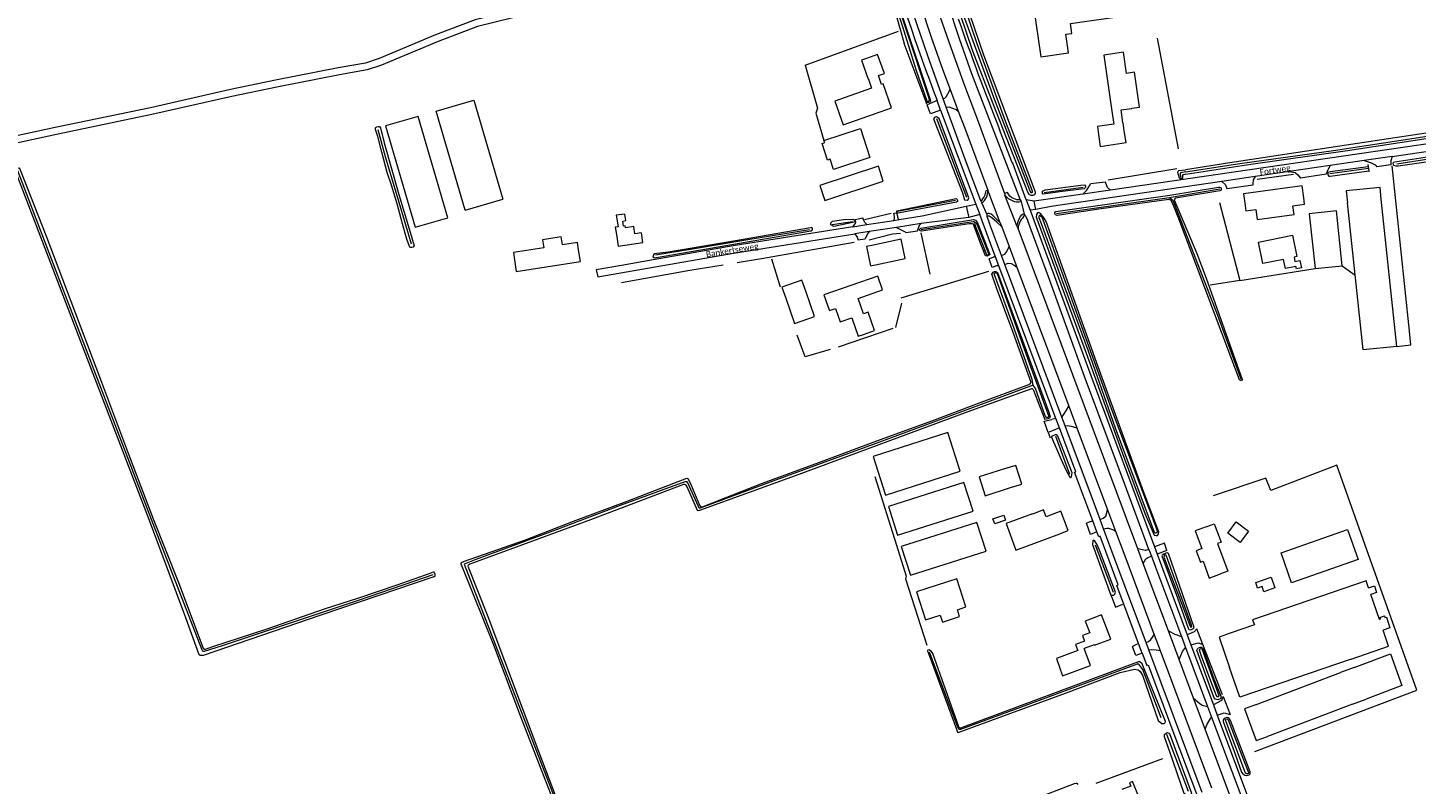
# Model space of a CAD drawing. Extents: x 177628 to 188968, y 384226 to 390673.
# Tile 304 of 393: x 182778 to 183366, y 388800 to 389120. Entities that reach past the tile are written whole.
import ezdxf

# ---------------------------------------------------------------- set-up
doc = ezdxf.new("R2010")
doc.units = 0
for name, color, linetype, lineweight in [('B01_F', 14, 'Continuous', 9), ('B01_T', 14, 'Continuous', 9), ('B02_F', 14, 'Continuous', 9), ('B02_T', 14, 'Continuous', 9), ('B04_F', 14, 'Continuous', 9), ('B11_F', 14, 'Continuous', 9), ('B11_S', 14, 'Continuous', 9), ('B14_F', 14, 'Continuous', 9), ('T02_F', 253, 'RASTER', 9), ('T03_F', 253, 'Continuous', 9), ('T04_F', 253, 'HAAG', 9), ('T05_F', 253, 'Continuous', 9), ('T07_F', 253, 'Continuous', 9), ('T09_F', 253, 'Continuous', 9), ('T22_F', 253, 'Continuous', 9), ('V00_F', 8, 'Continuous', 9), ('V00_T', 8, 'Continuous', 9), ('V06_F', 8, 'Continuous', 9), ('W01_F', 253, 'Continuous', 9), ('Z06', 7, 'Continuous', 9)]:
    doc.layers.add(name, color=color, linetype=linetype, lineweight=lineweight)
doc.styles.add('Legend', font='calibri.ttf')
doc.linetypes.add('HAAG', pattern='A,4,-1,[5,TOPOCAD.SHX,S=0.35,R=0,X=-0.35,Y=-0.35],-1', length=6)
doc.linetypes.add('RASTER', pattern='A,4,-1,[4,TOPOCAD.SHX,S=0.5,R=0,X=-0.5,Y=0],-1', length=6)

msp = doc.modelspace()

# ---------------------------------------------------------------- linework, layer by layer
at = {"layer": 'B01_F', "linetype": 'Continuous'}
msp.add_lwpolyline([(183229.438, 388858.676), (183225.192, 388857.134)], dxfattribs=at)
at = {"layer": 'B01_T', "linetype": 'Continuous'}
for points in [[(183203.66, 389164.421), (183198.721, 389163.713), (183206.785, 389107.407), (183218.545, 389109.092), (183217.417, 389116.963), (183219.905, 389117.319), (183219.314, 389121.445), (183242.17, 389124.717), (183241.462, 389129.663)], [(183133.096, 389106.716), (183130.942, 389105.957), (183133.767, 389097.94), (183133.871, 389097.977), (183135.205, 389094.185), (183119.648, 389088.71), (183123.197, 389078.643), (183138.933, 389084.187)], [(183138.933, 389084.187), (183143.645, 389085.847), (183140.098, 389095.911), (183139.473, 389095.691), (183138.147, 389099.453), (183140.645, 389100.332), (183137.808, 389108.377), (183133.096, 389106.716)], [(183242.151, 389076.03), (183241.641, 389079.508), (183241.542, 389079.494), (183240.754, 389084.941), (183245.309, 389085.601), (183245.299, 389085.67), (183248.617, 389086.15), (183246.485, 389100.896), (183243.119, 389100.41), (183241.832, 389109.32), (183233.418, 389108.11), (183236.832, 389084.354), (183236.931, 389084.368), (183237.713, 389078.924), (183230.735, 389077.921), (183231.252, 389074.473)], [(182955.944, 389039.317), (182943.388, 389082.162), (182929.679, 389078.145)], [(182929.679, 389078.145), (182942.229, 389035.304), (182955.944, 389039.317)], [(183231.252, 389074.473), (183231.96, 389069.529), (183242.861, 389071.091), (183242.151, 389076.03)], [(183318.013, 389047.813), (183317.339, 389052.783), (183292.622, 389049.441), (183293.291, 389044.5)], [(183293.291, 389044.5), (183293.603, 389042.188), (183297.812, 389042.759), (183298.38, 389038.569), (183313.973, 389040.682), (183313.468, 389044.411), (183318.384, 389045.077), (183318.013, 389047.813)], [(183030.88, 389040.894), (183027.27, 389040.381), (183027.989, 389035.433), (183026.841, 389035.266), (183027.283, 389032.222)], [(183011.311, 389025.691), (183010.83, 389028.807), (183004.455, 389027.822), (183003.936, 389031.182), (182996.03, 389029.958), (182996.559, 389026.528), (182983.732, 389024.546), (182984.204, 389021.502)], [(183027.283, 389032.222), (183028.001, 389027.28), (183038.55, 389028.814), (183037.954, 389032.911)], [(183309.517, 389021.711), (183300.684, 389019.925), (183298.845, 389029.02), (183313.331, 389031.949), (183315.17, 389022.854), (183313.937, 389022.605)], [(182984.204, 389021.502), (182984.968, 389016.56), (183012.073, 389020.752), (183011.311, 389025.691)], [(183131.782, 388989.94), (183136.477, 388991.585), (183133.748, 388999.378), (183131.775, 388998.687), (183129.507, 389005.161), (183139.856, 389008.789), (183137.82, 389014.605), (183115.093, 389006.643), (183116.738, 389001.943)], [(183116.738, 389001.943), (183117.395, 389000.021), (183119.988, 389000.924)], [(183126.824, 388996.961), (183129.54, 388989.163), (183131.782, 388989.94)], [(183203.301, 388913.973), (183203.282, 388914.043), (183192.114, 388909.903)], [(183213.767, 388905.206), (183218.452, 388907.022), (183215.313, 388915.125), (183209.153, 388912.737), (183207.974, 388915.782), (183203.301, 388913.973)], [(183196.303, 388898.684), (183213.767, 388905.206)], [(183276.746, 388908.577), (183272.07, 388906.824), (183274.876, 388899.336), (183272.534, 388898.46), (183274.358, 388893.594), (183275.435, 388893.997), (183278.101, 388886.878), (183282.781, 388888.633)], [(183276.746, 388908.577), (183280.218, 388909.869), (183283.116, 388902.123), (183281.617, 388901.563), (183286.004, 388889.837), (183282.781, 388888.633)], [(183227.881, 388869.5), (183225.646, 388868.661), (183227.507, 388863.747), (183224.415, 388862.576), (183225.305, 388860.225)], [(183231.76, 388859.31), (183236.433, 388861.087), (183232.561, 388871.277), (183227.881, 388869.5)], [(183222.522, 388856.161), (183213.42, 388852.843), (183216.032, 388845.578), (183227.832, 388849.864), (183225.192, 388857.134)], [(183229.438, 388858.676), (183229.516, 388858.471), (183231.76, 388859.31)], [(183242.593, 388789.122), (183247.234, 388791.002), (183246.201, 388793.548), (183248.218, 388794.363), (183245.593, 388800.838), (183244.28, 388800.306), (183244.861, 388798.875), (183241.155, 388797.374)]]:
    msp.add_lwpolyline(points, dxfattribs=at)
at = {"layer": 'B02_F', "linetype": 'Continuous'}
for points in [[(183115.102, 389072.031), (183130.488, 389077.143), (183134.566, 389064.867), (183119.18, 389059.755)], [(183113.364, 389052.917), (183115.422, 389046.672), (183140.204, 389054.839), (183138.146, 389061.084)], [(183343.114, 388983.409), (183336.554, 389045.665)], [(183357.421, 388984.916), (183350.849, 389047.173)], [(183297.149, 388867.026), (183286.973, 388863.531)], [(183338.112, 388852.622), (183291.064, 388836.464), (183286.692, 388849.09)]]:
    msp.add_lwpolyline(points, dxfattribs=at)
at = {"layer": 'B02_T', "linetype": 'Continuous'}
for points in [[(182963.375, 389042.497), (182951.085, 389084.452), (182966.994, 389089.1), (182979.261, 389047.112)], [(183350.849, 389047.173), (183350.324, 389052.146), (183336.03, 389050.638), (183336.554, 389045.665)], [(182963.375, 389042.497), (182979.261, 389047.112)], [(183334.338, 389019.033), (183331.886, 389042.193), (183320.385, 389040.975), (183322.837, 389017.816)], [(183135.286, 389027.637), (183133.084, 389027.186), (183134.758, 389019.007), (183136.96, 389019.458)], [(183136.96, 389019.458), (183149.419, 389022.012), (183147.737, 389030.188), (183135.286, 389027.637)], [(183322.837, 389017.816), (183334.338, 389019.033)], [(183107.424, 389008.252), (183105.779, 389012.966), (183097.3, 389010.005), (183098.95, 389005.281)], [(183098.95, 389005.281), (183102.675, 388994.617), (183111.149, 388997.576), (183107.424, 389008.252)], [(183172.744, 388932.091), (183167.465, 388948.455), (183135.886, 388938.313), (183141.192, 388921.962), (183172.744, 388932.091)], [(183194.038, 388925.132), (183198.801, 388926.658), (183196.27, 388934.553), (183191.511, 388933.027)], [(183191.511, 388933.027), (183180.71, 388929.643), (183183.268, 388921.693), (183194.038, 388925.132)], [(183178.19, 388915.204), (183174.281, 388927.326), (183142.351, 388917.091), (183146.258, 388904.957), (183178.19, 388915.204)], [(183183.646, 388898.289), (183179.727, 388910.439), (183147.791, 388900.196), (183151.697, 388888.061), (183183.646, 388898.289)], [(183345.459, 388882.708), (183344.423, 388885.725), (183296.387, 388869.227), (183297.149, 388867.026)], [(183350.057, 388869.32), (183346.428, 388879.887)], [(183286.973, 388863.531), (183282.253, 388861.91), (183286.692, 388849.09)], [(183338.112, 388852.622), (183353.905, 388858.116), (183351.593, 388864.847)], [(183297.681, 388833.25), (183333.576, 388846.871)], [(183297.681, 388833.25), (183292.991, 388831.497), (183297.974, 388818.157), (183302.661, 388819.91)], [(183338.622, 388833.495), (183302.661, 388819.91)]]:
    msp.add_lwpolyline(points, dxfattribs=at)
at = {"layer": 'B04_F', "linetype": 'Continuous'}
for points in [[(183345.151, 389061.906), (183345.321, 389060.885)], [(183345.321, 389060.885), (183345.44, 389060.173)], [(183345.44, 389060.173), (183345.614, 389059.129)], [(183345.614, 389059.129), (183345.666, 389058.816)]]:
    msp.add_lwpolyline(points, dxfattribs=at)
at = {"layer": 'B11_F', "linetype": 'Continuous'}
msp.add_lwpolyline([(183313.937, 389022.605), (183314.295, 389020.83), (183316.442, 389021.264), (183317.068, 389018.169), (183314.921, 389017.735), (183314.728, 389018.692), (183310.308, 389017.799), (183309.517, 389021.711)], dxfattribs=at)
at = {"layer": 'B11_S', "linetype": 'Continuous'}
for points in [[(183037.954, 389032.911), (183035.087, 389032.494), (183034.633, 389035.618), (183031.172, 389035.114), (183031.061, 389035.88), (183030.262, 389035.764), (183029.951, 389037.902), (183031.277, 389038.095), (183030.88, 389040.894)], [(183119.988, 389000.924), (183121.957, 388995.267), (183126.824, 388996.961)], [(183192.114, 388909.903), (183196.303, 388898.684)], [(183225.305, 388860.225), (183221.526, 388858.795), (183222.522, 388856.161)]]:
    msp.add_lwpolyline(points, dxfattribs=at)
at = {"layer": 'B14_F', "linetype": 'Continuous'}
for points in [[(183117.759, 389064.033), (183116.615, 389063.672), (183114.379, 389070.759), (183115.416, 389071.086)], [(183115.416, 389071.086), (183115.102, 389072.031)], [(183119.18, 389059.755), (183117.759, 389064.033)], [(183138.146, 389061.084), (183113.364, 389052.917)], [(183357.421, 388984.916), (183343.114, 388983.409)], [(183191.949, 388911.406), (183187.322, 388909.772), (183186.574, 388911.891), (183191.201, 388913.525), (183191.949, 388911.406)], [(183294.7, 388906.762), (183291.091, 388901.985), (183285.874, 388905.927), (183289.483, 388910.704), (183294.7, 388906.762)], [(183341.02, 388894.708), (183312.926, 388884.845), (183308.453, 388897.57), (183336.547, 388907.434), (183341.02, 388894.708)], [(183164.308, 388871.174), (183165.24, 388868.27), (183172.457, 388870.586), (183171.526, 388873.49), (183175.173, 388874.66), (183171.356, 388886.556), (183154.265, 388881.072), (183158.082, 388869.176), (183164.308, 388871.174)], [(183304.248, 388887.232), (183305.765, 388882.674), (183301.217, 388881.02), (183300.464, 388883.32), (183298.529, 388882.623), (183297.763, 388884.978), (183304.248, 388887.232)], [(183345.459, 388882.708), (183347.928, 388883.619), (183348.862, 388880.753), (183346.428, 388879.887)], [(183350.057, 388869.32), (183350.455, 388869.45), (183350.218, 388870.239), (183352.159, 388870.892), (183352.336, 388870.164), (183353.003, 388870.402), (183354.425, 388865.853), (183351.593, 388864.847)], [(183339.351, 388849.063), (183354.791, 388854.866), (183359.573, 388841.383), (183344.428, 388835.685)], [(183339.351, 388849.063), (183333.576, 388846.871)], [(183338.622, 388833.495), (183344.428, 388835.685)]]:
    msp.add_lwpolyline(points, dxfattribs=at)
at = {"layer": 'T02_F', "linetype": 'RASTER'}
for points in [[(183107.117, 389103.817), (183112.308, 389085.633), (183111.598, 389083.583), (183115.102, 389072.031)], [(183313.739, 389057.619), (183298.332, 389055.509)], [(183092.923, 389021.888), (183096.637, 389010.132)], [(183291.062, 389012.711), (183278.412, 389010.772)], [(183136.685, 388929.844), (183145.831, 388900.832), (183149.903, 388887.732), (183149.553, 388886.503), (183158.542, 388858.473)], [(183304.193, 388923.959), (183301.948, 388929.182), (183279.666, 388921.718)]]:
    msp.add_lwpolyline(points, dxfattribs=at)
at = {"layer": 'T03_F', "linetype": 'Continuous'}
for points in [[(183362.806, 388991.387), (183355.447, 389061.306)], [(183282.475, 389045.816), (183291.062, 389012.711)], [(183291.062, 389012.711), (183322.837, 389017.816)], [(183334.338, 389019.033), (183339.788, 389014.976)], [(183209.938, 388948.508), (183210.807, 388946.179)], [(183297.319, 388813.559), (183365.928, 388839.45), (183344.753, 388898.86), (183332.097, 388934.639), (183304.193, 388923.959)], [(183236.968, 388878.348), (183238.463, 388874.592)]]:
    msp.add_lwpolyline(points, dxfattribs=at)
at = {"layer": 'T04_F', "linetype": 'HAAG'}
for points in [[(183107.117, 389103.817), (183146.559, 389118.196)], [(183158.337, 389088.178), (183149.047, 389113.086)], [(183265.058, 389068.534), (183256.183, 389115.34)], [(183158.637, 389087.374), (183158.337, 389088.178)], [(183235.292, 389055.348), (183264.354, 389060.129)], [(183156.123, 389032.872), (183159.902, 389015.383)], [(183272.814, 389024.18), (183276.724, 389013.78)], [(183147.791, 389005.405), (183184.837, 389016.719)], [(183145.506, 388992.93), (183147.977, 389003.202)], [(183121.212, 388984.648), (183144.368, 388992.626)], [(183117.748, 388983.602), (183107.089, 388980.518), (183103.76, 388989.613)], [(183203.62, 388966.703), (183208.575, 388953.968)], [(183228.704, 388901.146), (183236.487, 388879.674)], [(183236.487, 388879.674), (183236.968, 388878.348)], [(183238.463, 388874.592), (183241.492, 388875.834)], [(183283.662, 388837.497), (183275.296, 388858.822)], [(183230.224, 388800.064), (183258.443, 388810.49)], [(183267.533, 388795.739), (183261.439, 388813.418)]]:
    msp.add_lwpolyline(points, dxfattribs=at)
at = {"layer": 'T05_F', "linetype": 'Continuous'}
msp.add_lwpolyline([(183357.421, 388984.916), (183363.368, 388985.509), (183362.806, 388991.387)], dxfattribs=at)
at = {"layer": 'T07_F', "linetype": 'Continuous'}
for points in [[(183162.675, 389081.327), (183175.34, 389047.992)], [(183268.001, 389058.686), (183290.967, 389062.268), (183330.683, 389067.839), (183370.253, 389073.816), (183411.533, 389079.636), (183428.33, 389082.147)], [(182940.672, 389028.077), (182935.374, 389045.718), (182929.579, 389065.152), (182926.51, 389076.568)], [(183385.339, 389066.364), (183357.471, 389061.974)], [(182949.652, 388888.243), (182941.897, 388885.617), (182918.031, 388877.408), (182860.591, 388858.263), (182852.901, 388855.772), (182852.576, 388855.841), (182852.415, 388855.951), (182851.947, 388856.725), (182831.33, 388909.889), (182790.259, 389016.661), (182774.068, 389059.142)], [(183265.784, 389057.541), (183266.167, 389055.948)], [(183268.001, 389058.686), (183266.215, 389058.391)], [(183345.44, 389060.173), (183329.014, 389057.878)], [(183208.198, 389050.057), (183224.758, 389052.244)], [(183261.053, 389047.862), (183282.552, 389051.567)], [(183170.729, 389046.664), (183146.154, 389042.002)], [(183213.429, 389041.133), (183261.053, 389047.862)], [(183261.053, 389047.862), (183261.462, 389047.712), (183262.54, 389046.851), (183263.23, 389045.358), (183281.561, 388998.115), (183291.406, 388971.184)], [(183132.235, 389038.644), (183143.576, 389041.193)], [(183108.913, 389034.163), (183082.011, 389029.899), (183060.35, 389026.182), (183043.805, 389023.423)], [(183118.561, 389036.48), (183127.114, 389037.687)], [(183156.219, 389034.354), (183178.198, 389037.742), (183178.481, 389037.663), (183178.966, 389037.22)], [(183078.348, 389020.434), (183088.629, 389022.106), (183127.829, 389029.041)], [(183134.224, 389029.988), (183144.122, 389032.487)], [(183144.122, 389032.487), (183147.447, 389032.788)], [(183029.428, 389011.954), (183058.36, 389017.156)], [(183058.36, 389017.156), (183072.441, 389019.445)], [(183203.615, 388968.46), (183180.514, 388959.945), (183138.575, 388944.407), (183093.536, 388927.877), (183062.776, 388916.408), (183062.362, 388916.51), (183062.011, 388917.191), (183057.504, 388927.178), (183057.232, 388927.529), (183056.297, 388927.647), (183028.871, 388917.535), (183001.829, 388907.308), (182967.893, 388894.774), (182962.959, 388892.75)], [(183219.16, 388930.681), (183213.234, 388946.748)], [(183237.555, 388880.734), (183229.934, 388900.836)], [(182962.959, 388892.75), (183008.433, 388775.027), (183013.259, 388763.318), (183014.534, 388763.1), (183017.761, 388764.372), (183067.255, 388782.852), (183068.218, 388783.15), (183068.618, 388782.601), (183084.651, 388747.605)], [(183257.754, 388827.734), (183249.945, 388848.205), (183248.292, 388850.476), (183247.544, 388850.514), (183201.158, 388833.313), (183172.852, 388822.872), (183172.22, 388822.814), (183171.667, 388823.741), (183159.722, 388855.479)], [(183269.247, 388796.528), (183260.124, 388820.662)]]:
    msp.add_lwpolyline(points, dxfattribs=at)
msp.add_arc((183266.344, 389057.791), 0.613, 102.131034, 204.093588, dxfattribs=at)
at = {"layer": 'T09_F', "linetype": 'Continuous'}
for points in [[(183158.337, 389088.178), (183159.471, 389088.159), (183159.968, 389088.389), (183160.358, 389088.703), (183160.154, 389089.145), (183137.806, 389156.322), (183137.058, 389156.78), (183136.676, 389156.738), (183136.154, 389156.563), (183136.146, 389155.421), (183143.529, 389132.64), (183149.047, 389113.086)], [(183186.615, 389087.444), (183178.091, 389109.751), (183170.01, 389133.565), (183163.499, 389153.983), (183161.074, 389161.105), (183160.985, 389161.768), (183161.28, 389162.068), (183162.04, 389162.419), (183162.941, 389162.347), (183163.505, 389162.066), (183165.005, 389159.993), (183182.603, 389108.204), (183204.506, 389050.269), (183204.421, 389049.633), (183204.05, 389049.028), (183203.424, 389048.739), (183202.764, 389048.759), (183201.894, 389049.116), (183201.288, 389050.192), (183186.615, 389087.444)], [(183173.719, 389049.864), (183174.554, 389046.9), (183175.611, 389046.786), (183176.108, 389047.016), (183176.401, 389047.687), (183163.77, 389081.238), (183162.703, 389081.951), (183161.964, 389081.811), (183161.455, 389081.173), (183173.719, 389049.864)], [(183411.328, 389078.956), (183428.555, 389081.784), (183429.178, 389082.128), (183429.464, 389082.595), (183429.276, 389083.123), (183427.825, 389083.122), (183415.941, 389081.536), (183382.906, 389077.037), (183337.924, 389070.366), (183286.718, 389062.547), (183267.983, 389059.643)], [(182940.036, 389033.287), (182941.705, 389027.476), (182941.634, 389027.228), (182941.313, 389026.893), (182940.745, 389026.674), (182940.293, 389026.748), (182939.934, 389026.933), (182939.755, 389027.094), (182938.663, 389030.251), (182936.868, 389036.743), (182934.554, 389045.208), (182932.096, 389053.065), (182930.332, 389058.493), (182928.088, 389067.116), (182926.316, 389073.743), (182925.426, 389076.694), (182925.435, 389077.418), (182925.619, 389077.619), (182925.937, 389077.774), (182926.526, 389077.857), (182926.934, 389077.874), (182927.203, 389077.735), (182927.448, 389077.393), (182929.132, 389071.039), (182935.282, 389049.18), (182940.036, 389033.287)], [(183268.192, 389057.712), (183295.654, 389061.933), (183336.531, 389067.824), (183380.859, 389074.583), (183411.328, 389078.956)], [(183373.084, 389065.548), (183385.713, 389067.049), (183386.584, 389066.845), (183386.824, 389066.298), (183386.664, 389065.772), (183386.244, 389065.393), (183385.698, 389065.153), (183358.012, 389061.153), (183357.127, 389061.091), (183356.184, 389061.459), (183355.968, 389061.95), (183355.903, 389062.247), (183356.063, 389062.774), (183356.531, 389063.044), (183373.084, 389065.548)], [(182786.323, 389024.543), (182772.999, 389059.449), (182773.383, 389059.995), (182773.839, 389060.239), (182774.47, 389060.397), (182774.846, 389060.236), (182785.951, 389031.941), (182809.098, 388970.861), (182820.518, 388940.434), (182831.4, 388911.969), (182842.044, 388885.035), (182852.481, 388857.169), (182853.055, 388856.798), (182853.463, 388856.785), (182856.571, 388857.887), (182879.629, 388865.466), (182903.842, 388873.88), (182918.392, 388878.563), (182934.599, 388884.08), (182948.925, 388889.075)], [(183265.464, 389056.017), (183264.802, 389058.525)], [(183265.229, 389059.252), (183267.983, 389059.643)], [(183266.712, 389057.02), (183266.782, 389056.185)], [(183268.192, 389057.712), (183267.12, 389057.474)], [(183345.321, 389060.885), (183329.255, 389058.703), (183328.279, 389058.405), (183328.208, 389057.527), (183328.604, 389056.919), (183329.216, 389056.862), (183340.513, 389058.429)], [(183340.513, 389058.429), (183345.614, 389059.129)], [(183214.93, 389050.25), (183207.83, 389049.242), (183207.535, 389049.452), (183207.569, 389050.556), (183208.08, 389050.841), (183208.669, 389051.064), (183223.733, 389053.133), (183225.241, 389053.188), (183225.686, 389052.652), (183225.759, 389052.389), (183225.586, 389052.012), (183225.17, 389051.523), (183214.93, 389050.25)], [(183261.374, 389048.929), (183282.022, 389052.236)], [(183156.018, 389043.087), (183146.549, 389041.255), (183146.064, 389041.433), (183145.886, 389041.819), (183145.953, 389042.253), (183171.033, 389047.416), (183171.373, 389046.97), (183171.552, 389046.584), (183171.539, 389046.176), (183171.178, 389045.942), (183156.018, 389043.087)], [(183276.724, 389013.78), (183291.951, 388970.891), (183291.712, 388970.396), (183291.367, 388970.44), (183290.848, 388970.733), (183265.195, 389038.881), (183262.658, 389045.258), (183261.769, 389046.692), (183260.929, 389046.975), (183231.347, 389042.99), (183213.793, 389040.242), (183213.008, 389040.549), (183212.768, 389041.095), (183212.795, 389041.628), (183213.239, 389041.953), (183261.374, 389048.929)], [(183263.266, 389046.963), (183272.814, 389024.18)], [(183282.493, 389050.696), (183263.766, 389047.58)], [(183250.994, 388913.98), (183254.813, 388904.973), (183255.661, 388904.824), (183256.145, 388904.906), (183256.633, 388905.576), (183256.759, 388906.478), (183250.326, 388923.522), (183231.054, 388976.23), (183209.099, 389037.727), (183208.264, 389039.185), (183206.736, 389041.185), (183205.871, 389041.523), (183205.434, 389041.331), (183205.025, 389040.63), (183204.917, 389039.541), (183205.095, 389038.837), (183227.524, 388977.744), (183241.309, 388939.629), (183250.994, 388913.98)], [(183073.599, 389028.823), (183049.262, 389024.807), (183043.278, 389023.983), (183042.943, 389023.694), (183042.778, 389022.747), (183043.364, 389022.348), (183109.5, 389033.764), (183110.247, 389034.176), (183110.238, 389034.775), (183109.953, 389035.246), (183109.401, 389034.991), (183073.599, 389028.823)], [(183123.359, 389038.564), (183127.283, 389038.77), (183127.844, 389038.426), (183128.176, 389037.709), (183128.031, 389037.441), (183119.216, 389035.643), (183118.039, 389036.305), (183118.013, 389037.231), (183118.739, 389037.834), (183123.359, 389038.564)], [(183180.593, 389030.432), (183178.636, 389035.824), (183178.291, 389036.569), (183177.902, 389036.758), (183176.475, 389036.802), (183156.302, 389033.705), (183155.99, 389033.729), (183155.616, 389033.958), (183155.488, 389034.234), (183155.65, 389034.61), (183156.027, 389034.952), (183178.351, 389038.54), (183179.131, 389038.23), (183180.011, 389037.197), (183185.328, 389023.812), (183185.171, 389023.572), (183184.108, 389023.046), (183183.417, 389023.163), (183180.593, 389030.432)], [(182816.229, 388946.524), (182800.663, 388987.293), (182786.323, 389024.543)], [(182962.689, 388893.874), (182988.829, 388902.988), (183009.11, 388910.924), (183031.911, 388919.422), (183057.06, 388929.072), (183057.637, 388928.837), (183058.862, 388926.187), (183062.386, 388917.768), (183062.856, 388917.114), (183063.41, 388917.002), (183064.015, 388917.215), (183089.1, 388927.003), (183112.942, 388935.714), (183137.522, 388945.001), (183161.127, 388953.57), (183180.491, 388960.881), (183201.818, 388968.798), (183202.37, 388969.053), (183202.667, 388969.425), (183202.689, 388969.669), (183195.092, 388990.81), (183188.147, 389009.673), (183186.173, 389015.393), (183186.635, 389016.276), (183187.202, 389016.572), (183187.747, 389016.623), (183188.51, 389016.205), (183210.167, 388957.116), (183210.84, 388955.082), (183210.47, 388954.577), (183209.753, 388954.245), (183209.069, 388954.13)], [(183203.62, 388966.703), (183203.345, 388966.95), (183202.855, 388967.002), (183175.917, 388957.223), (183104.429, 388930.742), (183062.397, 388915.445), (183061.869, 388915.28), (183061.547, 388915.406), (183057.17, 388925.463), (183056.847, 388926.122), (183056.259, 388926.398), (183055.645, 388926.429), (183016.386, 388911.58), (182991.742, 388902.507), (182965.35, 388892.701), (182964.644, 388892.258), (182964.506, 388891.964), (182972.869, 388870.611), (182994.53, 388813.155), (183004.548, 388786.89)], [(183209.069, 388954.13), (183208.575, 388953.968)], [(182950.02, 388887.457), (182902.277, 388871.18), (182852.537, 388854.079), (182851.286, 388854.104), (182850.765, 388854.433), (182845.204, 388870.084), (182829.827, 388911.242), (182816.229, 388946.524)], [(183215.461, 388936.971), (183217.517, 388932.435), (183219.106, 388929.496), (183219.335, 388929.43), (183219.515, 388929.475), (183219.758, 388929.682), (183220.021, 388931.365), (183213.977, 388946.896), (183213.551, 388947.41), (183213.189, 388947.552), (183211.414, 388946.807), (183211.367, 388946.686), (183211.372, 388946.521), (183215.461, 388936.971)], [(183236.487, 388879.674), (183237.03, 388879.576), (183237.197, 388879.65), (183237.719, 388879.678), (183238.205, 388880.091), (183238.463, 388880.872), (183231.67, 388898.643), (183230.517, 388901.273), (183229.672, 388902.438), (183229.147, 388902.875), (183228.836, 388902.671), (183228.704, 388901.146)], [(182962.662, 388890.32), (182961.585, 388892.821), (182961.589, 388893.092), (182961.706, 388893.408), (182962.747, 388893.894)], [(183264.67, 388878.488), (183269.203, 388865.626), (183269.474, 388865.158), (183270.236, 388864.906), (183271.468, 388865.512), (183271.707, 388866.007), (183260.838, 388897.324), (183260.21, 388897.57), (183259.639, 388897.385), (183258.82, 388897.025), (183258.158, 388896.605), (183257.98, 388896.266), (183264.67, 388878.488)], [(182950.02, 388887.457), (182950.567, 388887.744), (182950.683, 388887.969), (182950.666, 388888.422), (182950.403, 388889.126), (182950.225, 388889.355), (182949.886, 388889.382), (182948.925, 388889.075)], [(183000.439, 388793.397), (182986.879, 388828.161), (182975.457, 388858.52), (182962.662, 388890.32)], [(183279.988, 388844.302), (183283.034, 388836.91), (183283.171, 388836.449), (183282.66, 388835.833), (183281.731, 388835.426), (183280.617, 388835.589), (183279.992, 388836.422), (183272.822, 388856.335), (183273.067, 388856.964), (183273.518, 388857.422), (183274.221, 388857.6), (183274.863, 388857.621), (183275.393, 388857.007), (183279.988, 388844.302)], [(183240.361, 388846.876), (183246.43, 388848.403), (183247.942, 388847.999), (183248.894, 388847.349), (183249.83, 388845.824), (183256.498, 388826.664), (183258.049, 388825.409), (183258.948, 388825.336), (183259.172, 388825.434), (183259.483, 388825.638), (183259.511, 388826.183), (183249.717, 388850.645), (183248.66, 388851.383), (183248.089, 388851.466), (183245.466, 388850.449), (183172.799, 388823.385), (183172.445, 388823.43), (183172.113, 388823.884), (183161.172, 388854.916), (183160.619, 388855.874), (183159.418, 388856.482), (183158.803, 388856.212), (183159.146, 388855.429), (183171.134, 388822.921), (183171.649, 388821.746), (183171.891, 388821.652), (183171.884, 388821.515), (183188.305, 388827.583), (183217.326, 388838.241), (183240.361, 388846.876)], [(183289.089, 388812.437), (183291.712, 388804.78), (183292.289, 388803.999), (183293.071, 388803.508), (183293.827, 388803.306), (183294.532, 388803.448), (183294.952, 388803.632), (183295.313, 388804.024), (183295.386, 388804.924), (183287.132, 388826.558), (183286.467, 388827.467), (183286.059, 388827.789), (183285.529, 388827.856), (183284.793, 388827.634), (183284.235, 388827.156), (183283.938, 388826.692), (183283.938, 388826.158), (183289.089, 388812.437)], [(183261.439, 388813.418), (183259.187, 388819.77), (183259.179, 388820.701), (183259.84, 388821.324), (183260.319, 388821.601), (183261.222, 388821.063), (183270.621, 388795.827), (183270.014, 388794.627), (183268.663, 388794.968), (183267.533, 388795.739)], [(183194.691, 388789.812), (183221.144, 388800.011), (183221.712, 388800.16), (183222.05, 388800.075), (183222.435, 388799.577)]]:
    msp.add_lwpolyline(points, dxfattribs=at)
at = {"layer": 'T09_F', "linetype": 'Continuous', "extrusion": (0, 0, -1)}
for centre, radius, start, end in [((-183265.535, 389058.583), 0.736, 355.464892, 65.390396), ((-183266.091, 389056.354), 0.712, 193.722424, 331.749408), ((-183282.395, 389051.508), 0.818, 62.862299, 263.125809)]:
    msp.add_arc(centre, radius, start, end, dxfattribs=at)
at = {"layer": 'T09_F', "linetype": 'Continuous'}
for centre, radius, start, end in [((183267.11, 389057.072), 0.402, 88.637717, 187.471583), ((183264.165, 389046.746), 0.924, 115.540164, 166.419102)]:
    msp.add_arc(centre, radius, start, end, dxfattribs=at)
at = {"layer": 'T22_F', "linetype": 'Continuous'}
for points in [[(183160.159, 389083.294), (183158.754, 389087.06)], [(183327.559, 389057.724), (183316.632, 389056.112)], [(183354.936, 389061.747), (183348.939, 389060.867)], [(183234.167, 389054.4), (183227.852, 389053.699)], [(183296.484, 389053.139), (183285.603, 389051.534)], [(183128.246, 389038.598), (183131.519, 389039.307)], [(183144.593, 389041.308), (183145.784, 389041.356)], [(183149.707, 389033.089), (183154.643, 389033.843)], [(183129.438, 389029.954), (183132.55, 389030.439)], [(183186.291, 389018.237), (183184.917, 389021.916)], [(183209.938, 388948.508), (183208.19, 388953.306)], [(183227.904, 388905.288), (183226.114, 388910.052)], [(183260.195, 388898.51), (183259.117, 388901.705)], [(183275.296, 388858.822), (183272.779, 388865.427)], [(183247.034, 388854.079), (183245.603, 388857.894)], [(183284.007, 388836.77), (183286.912, 388829.16)]]:
    msp.add_lwpolyline(points, dxfattribs=at)
at = {"layer": 'V00_F', "linetype": 'Continuous'}
for points in [[(183165.557, 389089.656), (183166.197, 389089.951), (183166.737, 389090.459), (183167.544, 389091.694), (183168.448, 389093.597)], [(183162.923, 389088.925), (183158.754, 389087.06)], [(183166.85, 389086.117), (183167.937, 389086.189), (183171.088, 389085.148), (183171.896, 389084.477)], [(183164.446, 389084.898), (183160.159, 389083.294)], [(183224.578, 389049.303), (183226.21, 389050.799), (183227.71, 389053.223), (183227.852, 389053.699)], [(183236.268, 389051.007), (183235.038, 389052.169), (183234.288, 389053.899), (183234.167, 389054.4)], [(183183.719, 389050.855), (183184.45, 389050.92)], [(183189.664, 389037.161), (183184.45, 389050.92)], [(183192.701, 389050.057), (183191.448, 389049.513)], [(183196.749, 389035.928), (183191.661, 389048.928)], [(183133.227, 389036.398), (183132.321, 389037.337), (183131.781, 389038.503), (183131.519, 389039.307)], [(183144.891, 389039.855), (183144.593, 389041.308)], [(183145.784, 389041.356), (183146.14, 389039.952)], [(183183.932, 389040.657), (183183.93, 389040.112), (183184.035, 389039.825)], [(183189.664, 389037.161), (183186.57, 389040.245), (183185.865, 389040.789), (183185.043, 389041.116), (183184.432, 389041.106), (183184.088, 389040.947), (183183.932, 389040.657)], [(183190.289, 389035.491), (183188.212, 389037.507), (183186.173, 389039.288), (183185.464, 389039.758), (183185.139, 389039.942), (183184.973, 389040.011), (183184.548, 389040.01), (183184.035, 389039.825)], [(183184.035, 389039.825), (183185.105, 389036.892)], [(183196.749, 389035.928), (183197.566, 389038.554), (183198.237, 389039.807), (183198.821, 389040.584), (183199.412, 389040.912), (183199.748, 389040.827)], [(183199.748, 389040.827), (183199.843, 389040.803), (183200.148, 389040.366)], [(183200.148, 389040.366), (183200.33, 389040.104), (183201.269, 389037.997)], [(183127.361, 389035.473), (183128.262, 389036.716), (183128.546, 389037.378), (183128.246, 389038.598)], [(183134.183, 389033.467), (183133.529, 389032.456), (183132.55, 389030.439)], [(183145.789, 389035.261), (183149.423, 389033.4), (183149.707, 389033.089)], [(183156.192, 389036.853), (183155.377, 389036.063), (183154.622, 389034.121), (183154.643, 389033.843)], [(183128.112, 389032.522), (183129.194, 389031.075), (183129.479, 389030.203), (183129.438, 389029.954)], [(183187.551, 389023.088), (183187.009, 389022.601), (183184.917, 389021.916)], [(183190.161, 389023.379), (183191.542, 389023.931), (183192.519, 389024.986), (183193.413, 389027.141)], [(183189.103, 389018.937), (183188.048, 389018.921), (183186.291, 389018.237)], [(183191.62, 389019.481), (183193.001, 389020.033), (183194.224, 389019.996), (183195.497, 389019.292), (183196.667, 389018.442)], [(183215.75, 388954.991), (183216.443, 388955.914), (183217.692, 388957.87), (183218.676, 388959.618)], [(183208.19, 388953.306), (183211.428, 388953.94)], [(183213.239, 388954.364), (183211.428, 388953.94)], [(183217.128, 388951.307), (183217.903, 388951.493), (183219.607, 388951.161), (183222.116, 388950.425)], [(183212.059, 388949.297), (183209.938, 388948.508)], [(183214.69, 388950.481), (183213.983, 388950.095), (183212.059, 388949.297)], [(183228.797, 388911.095), (183226.114, 388910.052)], [(183231.921, 388911.687), (183233.231, 388912.207), (183234.274, 388913.119), (183235.056, 388915.796)], [(183230.556, 388906.414), (183227.904, 388905.288)], [(183233.394, 388907.706), (183234.732, 388907.98), (183235.431, 388907.958), (183237.2, 388907.485), (183238.407, 388906.756)], [(183252.554, 388898.957), (183251.052, 388898.47), (183247.824, 388899.283)], [(183259.117, 388901.705), (183254.857, 388900.034)], [(183260.195, 388898.51), (183255.991, 388896.975)], [(183250.155, 388893.047), (183251.201, 388894.964), (183252.114, 388895.622), (183253.605, 388896.105)], [(183260.828, 388864.493), (183263.542, 388863.195), (183266.274, 388862.184)], [(183272.779, 388865.427), (183271.748, 388864.072), (183268.777, 388862.802)], [(183248.211, 388859.14), (183245.603, 388857.894)], [(183251.322, 388859.602), (183252.348, 388859.99), (183253.391, 388860.903), (183254.769, 388862.926)], [(183265.358, 388852.374), (183266.795, 388855.749), (183268.025, 388857.507)], [(183270.321, 388858.679), (183273.528, 388859.436), (183275.296, 388858.822)], [(183249.718, 388855.12), (183247.034, 388854.079)], [(183252.47, 388856.53), (183253.769, 388856.7), (183255.55, 388856.576), (183257.267, 388856.249)], [(183271.477, 388836.005), (183274.075, 388833.799), (183275.132, 388833.147), (183277.356, 388832.573)], [(183284.007, 388836.77), (183283.227, 388835.092), (183279.825, 388833.287)], [(183276.38, 388822.88), (183277.156, 388825.022), (183278.459, 388827.137), (183279.064, 388828.01)], [(183281.49, 388828.841), (183284.447, 388829.921), (183286.912, 388829.16)]]:
    msp.add_lwpolyline(points, dxfattribs=at)
for centre, radius, start, end in [((183176.924, 389051.46), 6.822, 312.216982, 354.910888), ((183142.221, 389039.315), 2.724, 336.071648, 11.439146), ((183147.782, 389039.967), 1.642, 180.531436, 238.905082), ((183206.001, 389033.667), 8.896, 131.144495, 172.774504)]:
    msp.add_arc(centre, radius, start, end, dxfattribs=at)
at = {"layer": 'V00_F', "linetype": 'Continuous', "extrusion": (0, 0, -1)}
for centre, radius, start, end in [((-183197.035, 389051.796), 4.669, 292.176461, 338.134686), ((-183197.355, 389050.866), 3.982, 258.491674, 301.535647)]:
    msp.add_arc(centre, radius, start, end, dxfattribs=at)
at = {"layer": 'V00_T', "linetype": 'Continuous'}
for points in [[(183154.67, 389153.01), (183161.73, 389131.53), (183169.4, 389109.321), (183174.581, 389095.245), (183179.9, 389081.22), (183191.448, 389049.513)], [(183155.969, 389129.376), (183160.466, 389115.774), (183165.178, 389102.246)], [(183167.35, 389130.13), (183172.299, 389115.21), (183177.498, 389100.376)], [(183165.557, 389089.656), (183159.069, 389107.759), (183152.771, 389125.929)], [(183165.178, 389102.246), (183168.448, 389093.597)], [(183177.498, 389100.376), (183198.149, 389046.964)], [(183168.448, 389093.597), (183171.896, 389084.477)], [(183164.446, 389084.898), (183162.923, 389088.925)], [(183166.85, 389086.117), (183165.557, 389089.656)], [(183164.446, 389084.898), (183179.292, 389045.064)], [(183181.508, 389046.408), (183175.03, 389063.738), (183166.85, 389086.117)], [(183171.896, 389084.477), (183174.64, 389077.22), (183184.45, 389050.92)], [(183200.694, 389046.882), (183194.932, 389062.373), (183194.604, 389062.978), (183192.011, 389069.555), (183189.321, 389076.663)], [(183425.665, 389078.699), (183334.841, 389065.374), (183236.268, 389051.007)], [(183355.408, 389065.286), (183421.262, 389074.941), (183429.171, 389076.242), (183430.823, 389076.54)], [(183343.629, 389063.559), (183329.258, 389061.446)], [(183355.408, 389065.286), (183343.629, 389063.559)], [(183311.928, 389058.889), (183297.529, 389056.764)], [(183329.258, 389061.446), (183311.928, 389058.889)], [(183283.448, 389054.687), (183211.243, 389044.033), (183204.677, 389042.878)], [(183236.268, 389051.007), (183224.578, 389049.303)], [(183297.529, 389056.764), (183283.448, 389054.687)], [(183175.273, 389044.182), (183179.292, 389045.064)], [(183179.292, 389045.064), (183180.994, 389040.632)], [(183181.818, 389045.58), (183181.508, 389046.408)], [(183181.84, 389045.52), (183181.818, 389045.58)], [(183181.84, 389045.52), (183183.932, 389040.657)], [(183191.448, 389049.513), (183191.661, 389048.928)], [(183198.149, 389046.964), (183198.46, 389046.16)], [(183198.46, 389046.16), (183199.748, 389040.827)], [(183204.073, 389046.314), (183200.694, 389046.882)], [(183200.694, 389046.882), (183202.373, 389042.473)], [(183224.578, 389049.303), (183204.073, 389046.314)], [(183204.677, 389042.878), (183204.073, 389046.314)], [(183146.934, 389038.561), (183156.643, 389040.093), (183175.273, 389044.182)], [(183176.313, 389039.443), (183159.586, 389037.369), (183156.192, 389036.853)], [(183175.273, 389044.182), (183176.313, 389039.443)], [(183180.994, 389040.632), (183176.313, 389039.443)], [(183187.551, 389023.088), (183180.994, 389040.632)], [(183204.677, 389042.878), (183202.373, 389042.473)], [(183202.373, 389042.473), (183227.942, 388972.591), (183254.857, 388900.034)], [(183127.361, 389035.473), (183076.654, 389027.472), (183042.782, 389021.491)], [(183127.361, 389035.473), (183133.227, 389036.398)], [(183134.183, 389033.467), (183128.112, 389032.522)], [(183133.227, 389036.398), (183144.711, 389038.21)], [(183145.789, 389035.261), (183134.183, 389033.467)], [(183144.711, 389038.21), (183146.934, 389038.561)], [(183156.192, 389036.853), (183145.789, 389035.261)], [(183190.161, 389023.379), (183185.105, 389036.892)], [(183189.664, 389037.161), (183190.289, 389035.491)], [(183190.289, 389035.491), (183193.413, 389027.141)], [(183197.176, 389034.786), (183196.749, 389035.928)], [(183247.824, 388899.283), (183197.176, 389034.786)], [(183252.554, 388898.957), (183242.273, 388926.841), (183225.373, 388972.129), (183210.083, 389014.28), (183201.269, 389037.997)], [(183029.439, 389019.135), (183018.782, 389017.253), (183019.392, 389014.253), (183076.863, 389024.343), (183102.481, 389028.476), (183128.112, 389032.522)], [(183189.103, 389018.937), (183187.551, 389023.088)], [(183191.62, 389019.481), (183190.161, 389023.379)], [(183193.413, 389027.141), (183196.667, 389018.442)], [(183042.782, 389021.491), (183029.439, 389019.135)], [(183213.239, 388954.364), (183189.103, 389018.937)], [(183215.75, 388954.991), (183191.62, 389019.481)], [(183196.667, 389018.442), (183218.676, 388959.618)], [(183218.676, 388959.618), (183222.116, 388950.425)], [(183214.69, 388950.481), (183213.239, 388954.364)], [(183217.128, 388951.307), (183215.75, 388954.991)], [(183231.921, 388911.687), (183229.133, 388919.222), (183217.128, 388951.307)], [(183228.797, 388911.095), (183221.072, 388931.661), (183221.643, 388931.88), (183214.69, 388950.481)], [(183222.116, 388950.425), (183235.056, 388915.796)], [(183230.556, 388906.414), (183228.797, 388911.095)], [(183233.394, 388907.706), (183231.921, 388911.687)], [(183235.056, 388915.796), (183238.407, 388906.756)], [(183248.211, 388859.14), (183238.992, 388883.721), (183239.592, 388883.97), (183231.902, 388904.59), (183231.323, 388904.371), (183230.556, 388906.414)], [(183251.322, 388859.602), (183238.281, 388894.5), (183233.394, 388907.706)], [(183238.407, 388906.756), (183242.312, 388896.221), (183254.769, 388862.926)], [(183250.155, 388893.047), (183247.824, 388899.283)], [(183252.554, 388898.957), (183253.605, 388896.105)], [(183254.857, 388900.034), (183255.991, 388896.975)], [(183260.828, 388864.493), (183250.155, 388893.047)], [(183253.605, 388896.105), (183255.303, 388891.5), (183266.274, 388862.184)], [(183255.991, 388896.975), (183268.777, 388862.802)], [(183265.358, 388852.374), (183260.828, 388864.493)], [(183249.718, 388855.12), (183248.211, 388859.14)], [(183252.47, 388856.53), (183251.322, 388859.602)], [(183254.769, 388862.926), (183257.267, 388856.249)], [(183266.274, 388862.184), (183268.025, 388857.507)], [(183268.025, 388857.507), (183277.356, 388832.573)], [(183268.777, 388862.802), (183270.321, 388858.679)], [(183270.321, 388858.679), (183279.825, 388833.287)], [(183249.718, 388855.12), (183251.672, 388849.91), (183252.202, 388850.13), (183263.062, 388820.94), (183275.051, 388789.222), (183277.883, 388782.385), (183280.822, 388775.594), (183280.273, 388775.411), (183285.832, 388762.562), (183290.528, 388750.89)], [(183275.106, 388796.126), (183273.792, 388799.471), (183252.47, 388856.53)], [(183257.267, 388856.249), (183279.02, 388798.107)], [(183271.477, 388836.005), (183265.358, 388852.374)], [(183276.38, 388822.88), (183271.477, 388836.005)], [(183277.356, 388832.573), (183279.064, 388828.01)], [(183279.064, 388828.01), (183296.072, 388782.562), (183316.181, 388728.618)], [(183279.825, 388833.287), (183281.49, 388828.841)], [(183281.49, 388828.841), (183298.533, 388783.311), (183319.993, 388725.531), (183338.042, 388677.281), (183353.604, 388638.06), (183361.582, 388616.871)], [(183312.567, 388726.002), (183276.38, 388822.88)]]:
    msp.add_lwpolyline(points, dxfattribs=at)
for centre, radius, start, end in [((184159.594, 389463.57), 1064.759, 196.59823, 200.601045), ((184491.677, 389588.789), 1399.43, 199.4223, 201.46626), ((183177.985, 389050.788), 6.467, 306.354895, 1.169214), ((183197.243, 389052.906), 6.854, 215.471467, 280.224219)]:
    msp.add_arc(centre, radius, start, end, dxfattribs=at)
at = {"layer": 'V06_F', "linetype": 'Continuous'}
for points in [[(183109.722, 389157.192), (183089.104, 389151.45), (183056.037, 389144.417), (183027.911, 389137.229), (182997.245, 389130.299), (182967.599, 389123.076), (182950.738, 389116.726), (182926.899, 389106.709), (182921.169, 389104.758), (182909.575, 389102.742), (182883.038, 389097.515), (182864.036, 389093.544), (182830.192, 389085.864), (182789.834, 389077.54), (182760.379, 389071.178)], [(183111.182, 389153.313), (183089.788, 389148.528), (183056.721, 389141.495), (183028.613, 389134.313), (182997.931, 389127.379), (182968.487, 389120.204), (182951.848, 389113.938), (182927.965, 389103.903), (182921.913, 389101.842), (182910.121, 389099.792), (182883.634, 389094.575), (182864.674, 389090.612), (182830.828, 389082.932), (182790.454, 389074.604), (182761.045, 389068.252)], [(183343.629, 389063.559), (183346.495, 389062.562), (183348.221, 389061.701), (183348.939, 389060.867)], [(183355.408, 389065.286), (183354.847, 389063.451), (183354.936, 389061.747)], [(183311.928, 389058.889), (183314.373, 389058.444), (183315.557, 389057.498), (183316.632, 389056.112)], [(183329.258, 389061.446), (183328.192, 389059.626), (183327.559, 389057.724)], [(183283.448, 389054.687), (183284.921, 389053.295), (183285.579, 389051.691), (183285.603, 389051.534)], [(183297.529, 389056.764), (183296.61, 389055.344), (183296.458, 389053.698), (183296.484, 389053.139)]]:
    msp.add_lwpolyline(points, dxfattribs=at)
at = {"layer": 'W01_F', "linetype": 'Continuous'}
for points in [[(183174.546, 389123.776), (183187.271, 389089.264), (183202.332, 389050.447), (183202.616, 389050.018), (183202.823, 389049.942), (183203.159, 389050.054), (183203.304, 389050.207), (183203.282, 389050.628), (183192.053, 389079.76), (183179.931, 389112.872), (183163.973, 389160.059), (183163.229, 389161.481), (183162.53, 389161.503), (183162.206, 389161.18), (183162.378, 389160.528), (183174.546, 389123.776)], [(183148.167, 389120.657), (183154.044, 389101.562), (183158.625, 389088.806), (183158.957, 389088.521), (183159.432, 389088.701), (183159.717, 389089.032), (183159.79, 389089.305), (183139.849, 389149.43), (183137.595, 389155.685), (183137.441, 389155.933), (183137.079, 389155.765), (183136.875, 389155.432), (183136.913, 389155.09), (183148.167, 389120.657)], [(183226.971, 388982.921), (183216.647, 389010.661), (183207.072, 389036.782), (183206.17, 389039.313), (183206.084, 389040.078), (183206.384, 389040.395), (183206.492, 389040.355), (183206.668, 389040.169), (183207.234, 389039.716), (183215.091, 389017.891), (183236.568, 388958.685), (183255.661, 388908.113), (183256.115, 388906.358), (183255.668, 388905.972), (183255.521, 388905.904), (183255.266, 388905.876), (183254.875, 388906.142), (183238.414, 388950.249), (183226.971, 388982.921)], [(183178.966, 389037.22), (183178.828, 389036.911), (183179.372, 389035.127), (183183.855, 389023.76), (183184.107, 389023.595), (183184.481, 389023.698), (183184.828, 389023.858), (183184.863, 389024.085), (183180.28, 389035.441), (183179.705, 389036.684), (183179.28, 389037.225), (183178.966, 389037.22)], [(183203.615, 388968.46), (183203.181, 388970.827), (183194.828, 388994.37), (183187.074, 389015.585), (183187.188, 389015.894), (183187.46, 389016.02), (183187.848, 389016.053), (183188.144, 389015.969), (183188.344, 389015.695), (183202.5, 388976.345), (183210.214, 388955.295), (183210.221, 388955.042), (183209.859, 388954.874), (183209.319, 388954.772), (183208.966, 388954.902), (183208.716, 388955.52), (183204.525, 388967.046), (183203.615, 388968.46)], [(183267.166, 388873.952), (183269.815, 388866.87), (183270.263, 388866.094), (183270.705, 388866.298), (183270.58, 388866.955), (183260.046, 388896.117), (183259.666, 388896.745), (183259.151, 388896.507), (183258.874, 388895.754), (183267.166, 388873.952)], [(183279.27, 388841.586), (183280.93, 388837.128), (183281.261, 388836.7), (183281.587, 388836.672), (183282.009, 388836.823), (183282.161, 388837.072), (183282.215, 388837.052), (183275.155, 388856.476), (183275.002, 388856.807), (183274.498, 388856.932), (183274.241, 388856.812), (183273.85, 388856.498), (183274.741, 388853.605), (183279.27, 388841.586)], [(183292.595, 388809.963), (183294.699, 388804.639), (183294.614, 388804.242), (183294.21, 388804.055), (183293.992, 388804.044), (183293.632, 388804.145), (183293.456, 388804.332), (183285.178, 388826.006), (183284.897, 388826.904), (183285.067, 388827.116), (183285.635, 388827.334), (183286.094, 388826.921), (183292.595, 388809.963)]]:
    msp.add_lwpolyline(points, dxfattribs=at)

# ---------------------------------------------------------------- texts
at = {"layer": 'Z06', "linetype": 'Continuous', "style": 'Legend'}
for s, rotation, p in [('Fortweg', 8.510934, (183299.654, 389057.331)), ('Bankertseweg', 9.264524, (183065.405, 389022.558))]:
    msp.add_text(s, height=2.5, rotation=rotation, dxfattribs=at).set_placement(p)

doc.saveas('drawing.dxf')
